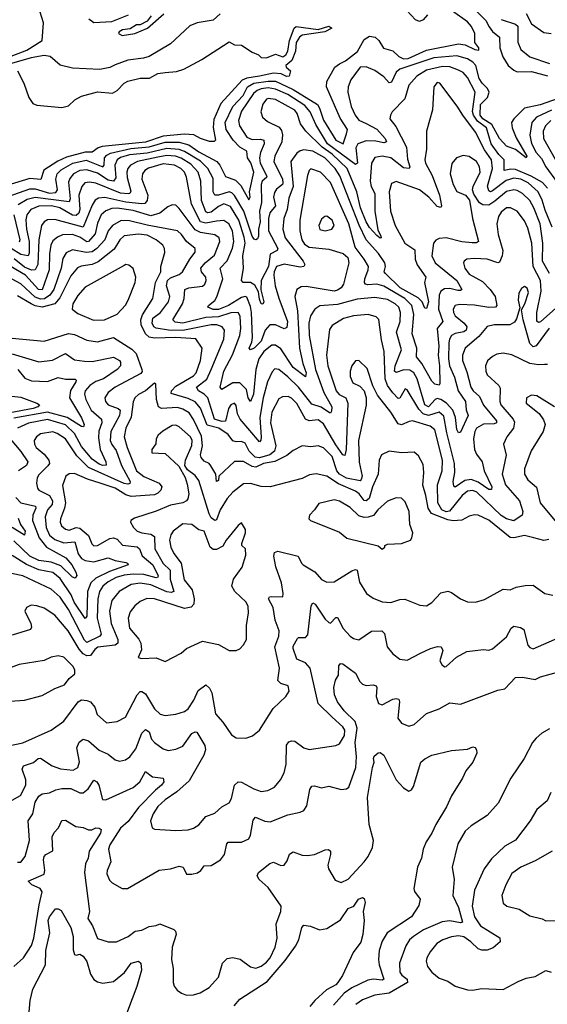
# Model space of a CAD drawing. Extents: x 1552033 to 1694788, y 811965 to 917215.
# Tile 269 of 632: x 1586538 to 1589504, y 903413 to 908953. Entities that reach past the tile are written whole.
import ezdxf

# ---------------------------------------------------------------- set-up
doc = ezdxf.new("R2010")
doc.units = 0

msp = doc.modelspace()

# ---------------------------------------------------------------- linework, layer by layer
at = {"layer": '0CON20XD'}
for points in [[(1587664.7, 908985.3), (1587625, 908949.4), (1587535, 908934.3), (1587495, 908917.8), (1587385, 908816.9), (1587264.7, 908745.3), (1587234.1, 908735.9), (1587145, 908724.7), (1587075, 908699.1), (1587045, 908684.5), (1586987.6, 908672.4), (1586835, 908680), (1586765, 908696.9), (1586709.2, 908745), (1586675, 908751.2), (1586601.7, 908738.3), (1586465, 908699.5), (1586455, 908701.8), (1586453.7, 908725), (1586465, 908738.3), (1586578.8, 908781.2), (1586664.5, 908835), (1586672.5, 908935), (1586652.2, 908995)], [(1586472.3, 907957.7), (1586595, 908000.5), (1586625, 908002), (1586705, 907976.2), (1586740.4, 907979.6), (1586750.8, 907995), (1586740.5, 908055), (1586748.9, 908085), (1586771.5, 908108.5), (1586836.7, 908145), (1586912.3, 908162.3), (1587005.4, 908124.6), (1587013.1, 908135), (1587014.9, 908175.1), (1587028.5, 908191.5), (1587047.9, 908202.1), (1587162, 908228), (1587265, 908237.6), (1587355.4, 908264.6), (1587435, 908264.1), (1587488.5, 908248.5), (1587545, 908209), (1587645.3, 908155.3), (1587662.7, 908135), (1587695, 908071.1), (1587750.5, 908050.5), (1587780.2, 908020.2), (1587825, 907940), (1587832.5, 907955), (1587828.9, 907985), (1587853.3, 908095), (1587837.8, 908147.8), (1587819.1, 908175), (1587813.8, 908213.8), (1587775, 908235.9), (1587738.1, 908275), (1587699.1, 908335), (1587692.5, 908375), (1587735.2, 908465), (1587793.5, 908526.5), (1587819, 908575), (1587853.9, 908595), (1587935, 908607.5), (1587975, 908606.3), (1588075, 908560.9), (1588211.3, 908475), (1588223.3, 908455), (1588245, 908387.5), (1588315, 908275.3), (1588356, 908255), (1588375, 908310), (1588380, 908335), (1588339.2, 908399.2), (1588263.3, 908575), (1588264.8, 908605), (1588310.2, 908685), (1588334.7, 908705), (1588369, 908721), (1588435.9, 908774.1), (1588475, 908842), (1588505, 908859.8), (1588535.9, 908855), (1588556.8, 908835), (1588583.3, 908793.3), (1588635, 908778.4), (1588668.4, 908745), (1588695, 908731.7), (1588721.3, 908735), (1588825, 908780.6), (1589005, 908817.9), (1589041.8, 908811.8), (1589096, 908785), (1589118.6, 908781.4), (1589118.5, 908795), (1589096.9, 908825), (1589096.3, 908875), (1589078, 908915), (1589055, 908941.2), (1588970.9, 909000.9)], [(1588830.7, 908979.3), (1588805, 908951.8), (1588785, 908943.5), (1588762, 908952), (1588714, 909005)], [(1589084, 909024), (1589158.6, 908948.6), (1589177.8, 908912.2), (1589195, 908886.3), (1589235.4, 908855), (1589236.8, 908795), (1589254.1, 908744.1), (1589282.9, 908695), (1589315, 908668.4), (1589335, 908659.3), (1589415, 908660.4), (1589505, 908636.2)], [(1586927, 908957), (1586955, 908937.1), (1587055, 908943.4), (1587149.3, 908980.7)], [(1587277.5, 908975), (1587255, 908944), (1587215.8, 908924.2), (1587195, 908924.3), (1587159.4, 908900.6), (1587115, 908895.4), (1587096.2, 908885), (1587093.8, 908875), (1587114.5, 908864.5), (1587185, 908874.5), (1587256, 908905), (1587348.6, 908985)], [(1589243.4, 908953.4), (1589325, 908927.6), (1589337.1, 908917.1), (1589337.2, 908827.2), (1589354.2, 908784.2), (1589405, 908743.1), (1589516.3, 908706.3)], [(1589385, 908987.3), (1589415, 908929.5), (1589485, 908880.3), (1589525, 908874.6)], [(1586525.8, 908665), (1586561.8, 908595), (1586589.3, 908515), (1586612.1, 908482.1), (1586635, 908471.9), (1586775, 908459.6), (1586812.7, 908467.3), (1586848, 908502), (1586885, 908522.2), (1586975, 908547.4), (1587059.7, 908540.3), (1587085.8, 908554.2), (1587125, 908595.9), (1587145, 908607.2), (1587215, 908623.4), (1587266.6, 908623.5), (1587315, 908649.6), (1587355, 908655.3), (1587419, 908661), (1587459.6, 908675), (1587561, 908729), (1587715, 908828.8), (1587745, 908811.2), (1587785, 908810), (1587845, 908770), (1587880, 908755), (1587895, 908740), (1587925, 908737.5), (1587975, 908758.8), (1588016.3, 908743.7), (1588033.1, 908755), (1588044.3, 908775), (1588054.6, 908835), (1588081.3, 908905), (1588091.9, 908915), (1588215, 908897.8), (1588275, 908915.5), (1588292.5, 908905), (1588252.5, 908885), (1588125, 908865.5), (1588110, 908855), (1588091.8, 908825), (1588087.8, 908775), (1588066.8, 908723.2), (1588033.8, 908695), (1588036.2, 908685), (1588060, 908665), (1588052.5, 908635), (1588037.6, 908632.4), (1588007.6, 908647.6), (1587965, 908652.4), (1587886, 908635), (1587815.4, 908624.6), (1587787.6, 908612.4), (1587668.5, 908481.5), (1587628.7, 908391.3), (1587626.2, 908346.2), (1587639.2, 908275), (1587631.7, 908268.3), (1587605, 908267.1), (1587555, 908283.6), (1587515.8, 908305.8), (1587465, 908308.9), (1587345, 908296.7), (1587245, 908263.1), (1587001.6, 908238.4), (1586979, 908231), (1586945, 908208.3), (1586905, 908206.6), (1586801.6, 908178.4), (1586753, 908157), (1586673.3, 908106.7), (1586655.9, 908054.1), (1586595, 908060), (1586465, 908020.6)], [(1589628.7, 908531.3), (1589463.4, 908473.4), (1589375.7, 908454.3), (1589315, 908394.6), (1589303.2, 908375), (1589305.6, 908345), (1589328.6, 908288.6), (1589388.5, 908185), (1589385, 908176.2), (1589325, 908222.1), (1589275, 908240.6), (1589234.8, 908285), (1589192.2, 908362.2), (1589141.2, 908395), (1589125.8, 908415), (1589128.7, 908475), (1589168.4, 908515), (1589176.7, 908545), (1589168.1, 908565), (1589137.1, 908595), (1589121.3, 908621.3), (1589101.8, 908695), (1589085, 908713.7), (1589055, 908732.2), (1588995, 908748.8), (1588865, 908737.5), (1588675.2, 908674.8), (1588655, 908657.5), (1588627.9, 908602.1), (1588615, 908597.1), (1588585, 908631.1), (1588535, 908667.7), (1588485, 908686.7), (1588452.5, 908685), (1588399.1, 908615), (1588383.8, 908575), (1588382.7, 908545), (1588400.6, 908465), (1588422.7, 908415), (1588445, 908388.3), (1588485, 908368.4), (1588545, 908337), (1588592.5, 908285), (1588599.5, 908265), (1588585, 908260.8), (1588540.2, 908270.2), (1588485, 908270.9), (1588439.3, 908255), (1588428.2, 908231.8), (1588436, 908145), (1588425, 908138.1), (1588268.9, 908255), (1588202.4, 908362.4), (1588170.4, 908435), (1588140.7, 908470.7), (1588045, 908531.9), (1587975, 908562.5), (1587935, 908570.2), (1587895, 908564.1), (1587872.7, 908555), (1587852.9, 908537.1), (1587785, 908437.8), (1587767, 908385), (1587774.3, 908355), (1587815, 908291.4), (1587845, 908278.7), (1587891.2, 908281.2), (1587910, 908275), (1587912.4, 908255), (1587891.3, 908205), (1587886.4, 908175), (1587889.6, 908145), (1587927.1, 908072.9), (1587925.4, 908065), (1587901.6, 908045), (1587895.2, 908025), (1587896.6, 907925), (1587885.9, 907875), (1587888.8, 907815), (1587880.8, 907775), (1587881, 907735), (1587875, 907720), (1587865, 907713.3), (1587855, 907718.2), (1587845, 907735.4), (1587798.1, 907875), (1587745, 907963.1), (1587729.4, 907979.4), (1587715, 907984.8), (1587655, 907966), (1587635, 907965.4), (1587624.8, 907984.8), (1587625, 908059.4), (1587595.9, 908115), (1587555, 908156.6), (1587465, 908211.1), (1587435, 908222.4), (1587365, 908228.9), (1587255, 908202.1), (1587155, 908192.2), (1587105, 908177.4), (1587084.8, 908165), (1587071.7, 908135), (1587077.6, 908062.4), (1587065, 908045.2), (1587035, 908050.5), (1586975, 908088.9), (1586915, 908108.4), (1586875.4, 908104.6), (1586840.8, 908085), (1586819.9, 908060.1), (1586811.9, 908038.1), (1586821.5, 907945), (1586815, 907927.2), (1586625, 907953.1), (1586579.5, 907940.5), (1586529.6, 907910.4)], [(1589504.5, 908005), (1589476.9, 908036.9), (1589412.7, 908072.7), (1589325, 908109.5), (1589298.1, 908111.9), (1589261.9, 908105), (1589261.5, 908165), (1589232.1, 908195), (1589189, 908255), (1589161, 908345), (1589111.8, 908381.8), (1589088.1, 908415), (1589083.9, 908436.2), (1589097.8, 908545), (1589055, 908627.8), (1589030, 908655), (1589005, 908669.7), (1588955, 908687.2), (1588915, 908689.9), (1588825, 908669.4), (1588771.2, 908635), (1588725.9, 908585), (1588702.9, 908507.1), (1588632.5, 908435), (1588621.4, 908415), (1588618.6, 908395), (1588652.4, 908352.4), (1588712.4, 908235), (1588717.2, 908167.2), (1588730.9, 908125), (1588726.9, 908115), (1588695, 908118.9), (1588625, 908175.5), (1588574.7, 908185.3), (1588535, 908177.5), (1588515.8, 908145), (1588507.1, 908045), (1588513.9, 908013.9), (1588533.7, 907975), (1588533.5, 907875), (1588550.2, 907770.3), (1588568.6, 907735), (1588570, 907725), (1588565, 907724.5), (1588545, 907738.5), (1588505, 907783.5), (1588485.9, 907815), (1588452.7, 907895), (1588432.6, 907985), (1588378.9, 908115), (1588295, 908196.3), (1588238.8, 908235), (1588145.8, 908325), (1588116.3, 908366.3), (1588098.2, 908425), (1588085, 908443.1), (1587975, 908504.2), (1587935, 908509.6), (1587924.5, 908505), (1587905, 908477.1), (1587892.7, 908435), (1587903.5, 908403.5), (1587930.4, 908380.4), (1587997.3, 908347.3), (1588010, 908330), (1588015.3, 908305), (1588011, 908265), (1587971.6, 908185), (1587966.5, 908155), (1588014.2, 908055), (1588017.7, 908035), (1588014.8, 908025), (1587981.1, 907998.9), (1587969.4, 907980.6), (1587963.9, 907955), (1587975.2, 907905), (1587943.2, 907866.8), (1587935.8, 907835), (1587936.2, 907765), (1587988, 907665), (1587984.5, 907655), (1587945, 907633.6), (1587935.5, 907564.5), (1587895.9, 907485), (1587892.8, 907432.8), (1587910.4, 907365), (1587905, 907352.5), (1587895, 907354.4), (1587885, 907380), (1587881.1, 907421.1), (1587858.8, 907458.8), (1587835, 907473.3), (1587793.3, 907473.3), (1587785.5, 907485), (1587796, 907554), (1587792.2, 907625), (1587805.4, 907694.6), (1587799.7, 907729.7), (1587770.4, 907825), (1587722.6, 907902.6), (1587685, 907916.2), (1587655, 907902.2), (1587615, 907869.5), (1587595, 907865.2), (1587585, 907871.2), (1587560.7, 907935), (1587556.3, 908045), (1587541, 908095), (1587500, 908140), (1587445, 908174.6), (1587414.2, 908184.2), (1587365, 908188.4), (1587315, 908180.2), (1587200.9, 908155), (1587160.3, 908135), (1587145.7, 908115), (1587141, 908095), (1587142.8, 908065), (1587162.3, 907987.7), (1587156.2, 907975), (1587147.8, 907972.2), (1587105, 907977.1), (1586965, 908033.8), (1586930.5, 908039.5), (1586904.6, 908035), (1586886.3, 908015), (1586870.9, 907965), (1586875.9, 907885), (1586870.5, 907865), (1586855, 907851.7), (1586835, 907853.8), (1586764.1, 907895), (1586716.4, 907906.4), (1586645, 907902.9), (1586600.9, 907885), (1586578.7, 907855), (1586572.5, 907827.5), (1586575.5, 907775), (1586591, 907705), (1586590.7, 907639.3), (1586585, 907623.5), (1586545, 907631), (1586435, 907699.4)], [(1589530.6, 907785), (1589490.8, 907880.8), (1589475, 907937.7), (1589451.9, 907985), (1589395.2, 908035), (1589355, 908055.8), (1589315, 908061.8), (1589272.8, 908047.2), (1589195, 907989.5), (1589185, 907984.8), (1589175, 907989.2), (1589167, 908017), (1589195.1, 908115), (1589190.5, 908165), (1589150.3, 908220.3), (1589099.9, 908319.9), (1589028.2, 908415), (1588997.1, 908467.1), (1588898.8, 908595), (1588885, 908600), (1588866, 908575), (1588857.8, 908445), (1588824.6, 908325), (1588825.3, 908225), (1588815.3, 908165), (1588818.2, 908145), (1588855.7, 908075.7), (1588897.2, 907965), (1588908.5, 907905), (1588904.4, 907895.6), (1588885, 907900.8), (1588838.1, 907955), (1588785, 907994.8), (1588655, 908042.7), (1588628.5, 908031.5), (1588615.3, 907984.7), (1588622.9, 907875), (1588649.2, 907795), (1588702.5, 907695), (1588758.8, 907658.8), (1588761.8, 907605), (1588772.8, 907572.8), (1588821.1, 907505), (1588812.8, 907475), (1588835.8, 907365), (1588825, 907327.5), (1588815, 907329.4), (1588800.3, 907365), (1588778.6, 907388.6), (1588677, 907445), (1588593.8, 907525), (1588587.2, 907535), (1588593.5, 907565), (1588590.2, 907585), (1588555, 907636.5), (1588486.2, 907715), (1588446.6, 907796.6), (1588338, 908075), (1588311.1, 908115), (1588254, 908175), (1588185, 908213.4), (1588135, 908220.3), (1588115, 908215.3), (1588095, 908201.1), (1588061.1, 908155), (1588075.5, 908015), (1588051.1, 907948.9), (1588041.5, 907885), (1588022.7, 907835), (1588016.1, 907775), (1588029.8, 907725), (1588131.3, 907595), (1588140, 907575), (1588135, 907564.5), (1588115, 907560.7), (1588025, 907578.1), (1587982.2, 907565), (1587968.6, 907535), (1587966.7, 907515), (1587974.4, 907455), (1587993.7, 907386.3), (1588044, 907255), (1588038.9, 907221.1), (1588025, 907212.9), (1587975.4, 907235.4), (1587944.3, 907235.7), (1587917.9, 907205), (1587895, 907144.8), (1587855, 907104.3), (1587835, 907094.6), (1587828.2, 907105), (1587842.4, 907137.6), (1587845.6, 907164.4), (1587840.6, 907305), (1587835, 907339.1), (1587815, 907390.9), (1587805, 907395.2), (1587785, 907390), (1587711.1, 907345), (1587655, 907322.6), (1587625, 907321.9), (1587595.8, 907335), (1587600, 907345), (1587635, 907373.2), (1587646.3, 907393.7), (1587680, 907495), (1587664.7, 907555), (1587704.6, 907595.4), (1587733.2, 907666.8), (1587741.6, 907705), (1587734.2, 907765), (1587713.5, 907803.5), (1587685, 907823.7), (1587645, 907819.3), (1587585, 907807.5), (1587555, 907816), (1587503.8, 907915), (1587475, 908066), (1587464.3, 908095), (1587443.5, 908115), (1587407.1, 908135), (1587345, 908141), (1587262.5, 908117.5), (1587242, 908105), (1587227.5, 908085), (1587225.3, 908054.7), (1587257.3, 907965), (1587254.3, 907935), (1587241.2, 907918.8), (1587225, 907915.9), (1587135, 907926.1), (1587016.8, 907953.2), (1586980.6, 907949.4), (1586962.5, 907937.5), (1586945, 907909.6), (1586895, 907786), (1586735, 907828.5), (1586695, 907825.8), (1586674.5, 907815), (1586660, 907795), (1586645.5, 907715), (1586639.3, 907575), (1586624.9, 907545.1), (1586605, 907543.7), (1586565, 907559.8), (1586506.5, 907606.5)], [(1589526.9, 908443.1), (1589443.8, 908405), (1589416.1, 908373.9), (1589406.3, 908303.7), (1589415.7, 908255.7), (1589441, 908205), (1589471.5, 908171.5), (1589495.2, 908125), (1589561.2, 908035)], [(1589523.4, 908385), (1589494.1, 908355.9), (1589480.7, 908325), (1589481.9, 908285), (1589548.1, 908168.1)], [(1589208.3, 907931.7), (1589175, 907910), (1589140.6, 907910.6), (1589122.5, 907922.5), (1589090.9, 907970.9), (1589083.5, 907995), (1589086.2, 908015), (1589126, 908095), (1589123.3, 908125), (1589105, 908155.4), (1589065, 908183.5), (1589031.3, 908188.7), (1588993.9, 908176.1), (1588966.7, 908143.3), (1588957.1, 908085), (1588974.7, 908025), (1588995, 907985.6), (1589044.7, 907964.7), (1589067.1, 907937.1), (1589082.5, 907835), (1589116.7, 907705), (1589105, 907697.8), (1589081.9, 907698.1), (1589023.8, 907703.8), (1588935, 907725.4), (1588895, 907722.2), (1588877.2, 907712.8), (1588864.6, 907695.4), (1588854.8, 907625), (1588874, 907584), (1588995.6, 907485), (1589023.1, 907435), (1589015, 907428.5), (1589000.4, 907429.6), (1588955, 907439.8), (1588925, 907438), (1588905, 907425.4), (1588896.6, 907403.4), (1588892.8, 907325), (1588916.9, 907255), (1588884.4, 907215), (1588893.4, 907115), (1588890.5, 907065), (1588898.3, 907005), (1588899.5, 906905), (1588895, 906896), (1588872.2, 906902.2), (1588855, 906918.1), (1588798.9, 907018.9), (1588768.5, 907055), (1588770.4, 907105), (1588744.7, 907185), (1588754.1, 907295), (1588742, 907345), (1588702.4, 907385), (1588585, 907453), (1588545, 907464.1), (1588495, 907460.2), (1588481.6, 907465), (1588476.3, 907475), (1588478.1, 907495), (1588496.8, 907545), (1588498, 907565), (1588475, 907605.5), (1588439.6, 907649.6), (1588423.3, 907673.3), (1588387.8, 907805), (1588285, 908037.3), (1588229.4, 908095), (1588175, 908113.3), (1588164.8, 908105.2), (1588155, 908076.2), (1588112.9, 907825), (1588111.8, 907765), (1588123.4, 907715), (1588139.5, 907689.5), (1588165, 907673.3), (1588275, 907661.8), (1588357, 907637), (1588383.3, 907615), (1588387.7, 907585), (1588357.4, 907465), (1588344.6, 907445), (1588325, 907430.3), (1588305, 907425.8), (1588148.8, 907451.2), (1588120.6, 907449.4), (1588095.6, 907435), (1588084.2, 907395.8), (1588099.6, 907315), (1588110.5, 907105), (1588129.2, 907019.2), (1588149.1, 906965), (1588145, 906942.7), (1588075, 906995.9), (1588005, 907101), (1587975, 907121.1), (1587955, 907120.8), (1587909.4, 907085), (1587882.8, 907045), (1587865.2, 906985), (1587851.2, 906845), (1587835, 906803.8), (1587821.2, 906825), (1587812.1, 906872.1), (1587775, 906910), (1587735, 906910), (1587675, 906872), (1587665.6, 906885), (1587685.3, 906975), (1587733.7, 907066.3), (1587774.5, 907175), (1587781.2, 907215), (1587777.6, 907285), (1587765, 907304.7), (1587725, 907303.5), (1587655, 907280.6), (1587585, 907276.9), (1587455, 907244.9), (1587411.3, 907251.3), (1587398.1, 907265), (1587453.3, 907355), (1587462.7, 907385), (1587466.7, 907435), (1587488.8, 907445), (1587565, 907454.1), (1587578.5, 907465), (1587585.3, 907485), (1587583.4, 907505), (1587560.5, 907535), (1587555.2, 907555), (1587579.8, 907585), (1587632.5, 907627.5), (1587662.7, 907705), (1587658.7, 907725), (1587635, 907743.2), (1587555, 907754.8), (1587525, 907770.2), (1587435, 907891.1), (1587415, 907910), (1587395, 907910.9), (1587370, 907900), (1587326.2, 907863.8), (1587275, 907849.7), (1587175, 907879.9), (1587085, 907892), (1587055, 907890.2), (1587022.5, 907877.5), (1586995.7, 907854.3), (1586975, 907808.9), (1586961.5, 907748.5), (1586925, 907704.3), (1586915, 907702.4), (1586875, 907729.3), (1586835, 907743.7), (1586777.7, 907742.3), (1586749.9, 907730.1), (1586725, 907708.2), (1586713, 907685), (1586704.5, 907635), (1586703, 907545), (1586665, 907432.2), (1586643.3, 907435), (1586570.6, 907515), (1586485, 907565.2)], [(1589516, 907525), (1589477.4, 907595), (1589477.8, 907695), (1589463.5, 907805), (1589428.1, 907895), (1589405, 907934.7), (1589365, 907975.7), (1589335, 907992.4), (1589315, 907996), (1589275, 907985.2), (1589208.3, 907931.7)], [(1589550.9, 907329.1), (1589465, 907252.8), (1589455, 907249.3), (1589445, 907257.5), (1589444.5, 907305), (1589469.8, 907425), (1589465.9, 907485.9), (1589424.8, 907565), (1589415.9, 907695), (1589395, 907780), (1589375, 907821.1), (1589335, 907876.4), (1589296.7, 907895), (1589275, 907893.9), (1589245, 907870), (1589230, 907845), (1589219.1, 907805), (1589228.4, 907745), (1589253.4, 907655), (1589250.7, 907625), (1589235, 907589.4), (1589225, 907584.6), (1589165, 907605.3), (1589095, 907609.7), (1589051.2, 907605), (1589035.7, 907595), (1589032.5, 907585), (1589040.4, 907555), (1589065, 907520.8), (1589139.5, 907479.5), (1589183.3, 907435), (1589211.2, 907395), (1589220.8, 907345), (1589212, 907335), (1589175, 907333.4), (1589095, 907346), (1589009.3, 907350.7), (1588985.8, 907344.2), (1588975.3, 907325), (1588975.8, 907305), (1588985, 907286.9), (1589037.2, 907245), (1589051.4, 907225), (1589046.8, 907205), (1589035, 907196.8), (1588985, 907187.1), (1588966, 907175), (1588954, 907156), (1588950.6, 907135), (1588948.9, 907045), (1588954.6, 907004.6), (1588981.5, 906941.5), (1589002.7, 906865), (1589044, 906805), (1589047.5, 906757.5), (1589058.8, 906725), (1589015, 906631.2), (1589005, 906628), (1588995, 906646.7), (1588986.8, 906715), (1588973.2, 906755), (1588936.5, 906795), (1588905, 906815.7), (1588885, 906821.2), (1588873.6, 906816.4), (1588835.2, 906774.7), (1588816.1, 906785), (1588772.2, 906932.2), (1588753.3, 906965), (1588731.3, 906981.3), (1588697.9, 906982.1), (1588655, 906967.3), (1588645.3, 906975.3), (1588647.7, 907005), (1588684.4, 907095), (1588656.5, 907195), (1588677.3, 907255), (1588679, 907305), (1588668.7, 907335), (1588649.2, 907355), (1588605, 907378.8), (1588535, 907390.2), (1588435, 907380.6), (1588325, 907349.8), (1588225, 907342.1), (1588196.4, 907323.6), (1588172.8, 907287.2), (1588164, 907245), (1588164.4, 907175), (1588200.5, 906985), (1588248.1, 906855), (1588292.3, 906775), (1588290.7, 906749.3), (1588285, 906738.6), (1588278.9, 906741.1), (1588232.5, 906772.5), (1588179.6, 906789.6), (1588105, 906884.3), (1588045, 906943), (1587995, 906984.6), (1587972.2, 906987.8), (1587957.6, 906972.4), (1587930.7, 906915), (1587906.5, 906825), (1587887.5, 906715), (1587895.6, 906604.4), (1587893.8, 906586.2), (1587885, 906578.1), (1587777.5, 906705), (1587762.6, 906735), (1587755, 906782.5), (1587745, 906794.5), (1587725, 906786.1), (1587711.1, 906765), (1587695, 906694.7), (1587675, 906691.9), (1587632.8, 906705), (1587594.6, 906824.6), (1587575.3, 906845.3), (1587542.1, 906865), (1587532.1, 906885), (1587590.6, 906929.4), (1587614.1, 906985), (1587684.8, 907155), (1587688.4, 907205), (1587675.6, 907225), (1587646, 907235), (1587615, 907236.5), (1587455, 907203.2), (1587375, 907205.3), (1587305, 907216.3), (1587291.4, 907225), (1587282.3, 907245), (1587287, 907273), (1587329.5, 907305), (1587375.2, 907365), (1587381.6, 907395), (1587363.1, 907455), (1587368.9, 907485), (1587385, 907500.2), (1587435, 907519.3), (1587453.9, 907535), (1587494.1, 907605.9), (1587524.5, 907645), (1587524.4, 907665), (1587475, 907704.6), (1587447.6, 907745), (1587425, 907765.3), (1587255, 907796.6), (1587155, 907821.8), (1587107.7, 907822.3), (1587058.7, 907795), (1587035.4, 907764.6), (1587016.3, 907713.7), (1586971.6, 907665), (1586945, 907646), (1586912.1, 907642.1), (1586835, 907657.2), (1586799.6, 907640.4), (1586780.3, 907609.7), (1586771.6, 907555), (1586728.8, 907435), (1586707.3, 907402.7), (1586677.4, 907382.6), (1586655, 907380.8), (1586625, 907391.6), (1586545, 907467.3), (1586495, 907492.6)], [(1586504.8, 907855.2), (1586539.3, 907715), (1586535, 907701.9)], [(1588255, 907764.7), (1588291.9, 907775), (1588306, 907795), (1588295, 907825.5), (1588265, 907846.9), (1588253.8, 907846.2), (1588235, 907830), (1588220, 907795), (1588225, 907772.2), (1588255, 907764.7)], [(1589515, 907217.6), (1589441.4, 907118.6), (1589425, 907111.9), (1589405, 907130.9), (1589367.8, 907265), (1589358.8, 907321.2), (1589377.7, 907355), (1589397.8, 907417.8), (1589391.4, 907441.4), (1589375, 907451.4), (1589358.9, 907441.1), (1589344.5, 907415), (1589340.4, 907375), (1589348.8, 907331.2), (1589331.1, 907268.9), (1589319.7, 907250.3), (1589293.4, 907236.6), (1589204.7, 907235.3), (1589165, 907226.2), (1589119.6, 907170.4), (1589041.6, 907105), (1589027.5, 907065), (1589026.8, 907035), (1589052.2, 906972.2), (1589074.5, 906884.5), (1589086.8, 906865), (1589123.3, 906833.3), (1589144.8, 906784.8), (1589218.6, 906695), (1589217.2, 906685), (1589205, 906678.2), (1589145, 906676.4), (1589105.9, 906654.1), (1589095.6, 906635), (1589088.1, 906595), (1589094.3, 906534.3), (1589105, 906507.9), (1589136.8, 906465), (1589148.6, 906415), (1589191.8, 906325), (1589190.7, 906309.3), (1589175, 906308.8), (1589115, 906351.6), (1589075, 906365.1), (1589039.5, 906360.5), (1588985, 906323.5), (1588978.5, 906328.5), (1588973.9, 906355), (1588984.1, 906405.9), (1588982.6, 906455), (1588938.5, 906628.5), (1588921.7, 906721.7), (1588895, 906743.8), (1588835, 906726.5), (1588805.4, 906735.4), (1588782.3, 906762.3), (1588715, 906870.8), (1588705, 906876), (1588675, 906822.9), (1588665, 906821.1), (1588635, 906853.1), (1588605.3, 906895.3), (1588591.9, 906931.9), (1588586.4, 907085), (1588571.3, 907151.3), (1588556, 907266), (1588540.9, 907280.9), (1588496.7, 907295), (1588415, 907286.8), (1588358.5, 907271.5), (1588295, 907232.2), (1588280.2, 907209.8), (1588261.7, 907065), (1588269.8, 907005), (1588316.9, 906865), (1588334.4, 906844.4), (1588371.8, 906825), (1588381.7, 906795), (1588373.3, 906535), (1588365, 906500.8), (1588355, 906504.4), (1588315, 906560.7), (1588245, 906678.4), (1588215, 906702), (1588165, 906695.3), (1588145, 906704.7), (1588095, 906794.1), (1588065, 906824), (1588047.9, 906832.1), (1588015, 906830.4), (1587995, 906820.4), (1587955.7, 906744.3), (1587947.8, 906685), (1587978.4, 906555), (1587971, 906525), (1587944, 906505), (1587885, 906488.1), (1587861.1, 906491.1), (1587828.5, 906525), (1587805, 906570.9), (1587785, 906578.8), (1587755, 906577.3), (1587735, 906583.8), (1587708.9, 906618.9), (1587657.2, 906655), (1587592.1, 906672.1), (1587555, 906767.3), (1587525, 906803.2), (1587485, 906822.3), (1587388.9, 906848.9), (1587391.4, 906865), (1587415, 906891.2), (1587515, 906949.8), (1587529.3, 906965), (1587554.7, 907035), (1587562.9, 907105), (1587527.3, 907157.3), (1587414.6, 907164.6), (1587295, 907160.8), (1587265.8, 907165.8), (1587244.1, 907185), (1587221.5, 907235), (1587218.4, 907265), (1587227.5, 907292.5), (1587286.9, 907385), (1587301, 907475), (1587332.1, 907535), (1587331.5, 907565), (1587353.4, 907643.4), (1587352.7, 907665), (1587343.2, 907685), (1587305.4, 907715), (1587255, 907741), (1587205, 907745.6), (1587125, 907736.5), (1587101.4, 907715), (1587068.7, 907661.3), (1586979.5, 907590.5), (1586945, 907575.2), (1586883.9, 907566.1), (1586862.8, 907557.2), (1586825, 907511.1), (1586762.9, 907387.1), (1586735, 907354.8), (1586665, 907336.1), (1586625, 907343.1), (1586602.2, 907355)], [(1586951.8, 907261.8), (1587015, 907264.7), (1587085, 907296.5), (1587132.8, 907347.2), (1587148.5, 907375), (1587186.1, 907475), (1587190.9, 907505), (1587175, 907553.3), (1587151.7, 907571.7), (1587135, 907575.6), (1587125, 907570.6), (1586905, 907447.9), (1586865, 907401.5), (1586837.1, 907355), (1586833.1, 907325), (1586865, 907298.8), (1586951.8, 907261.8)], [(1586602.2, 907355), (1586525, 907399)], [(1586495, 907161.4), (1586675, 907144), (1586812.5, 907187.5), (1586845, 907181.4), (1586915, 907149.1), (1586975, 907140.6), (1587065, 907163.8), (1587168.6, 907098.6), (1587192.4, 907075), (1587225.2, 906985), (1587226.1, 906973.9), (1587218.2, 906961.8), (1587074.6, 906885.4), (1587035, 906854.6), (1587017.3, 906825), (1587020, 906805), (1587035.2, 906785.2), (1587091.8, 906765), (1587102.3, 906755), (1587098.2, 906725), (1587050.4, 906635), (1587047, 906585), (1587055, 906562), (1587079.5, 906529.5), (1587110.5, 906445), (1587157.9, 906355), (1587157.1, 906342.9), (1587145, 906339), (1587125, 906343.5), (1586923.9, 906433.9), (1586859.1, 906499.1), (1586795, 906593.9), (1586748.5, 906625), (1586725, 906633.2), (1586655, 906623.1), (1586631.5, 906605), (1586620, 906585), (1586620.4, 906565), (1586630.8, 906545), (1586675, 906507.6), (1586701.9, 906475), (1586704.7, 906455), (1586696.9, 906443.1), (1586645, 906392.5), (1586635.8, 906374.2), (1586632.3, 906345), (1586637.8, 906317.8), (1586646.3, 906306.3), (1586705, 906276.6), (1586722.3, 906245), (1586720.2, 906225), (1586694.8, 906195), (1586681.9, 906155), (1586685.9, 906095), (1586705, 906051.9), (1586735, 906028.9), (1586785, 906009.7), (1586847.8, 906015), (1586867.1, 905947.1), (1586885, 905922.1), (1586905, 905909.6), (1586955, 905902.6), (1587035, 905924.6), (1587075, 905909.5), (1587135, 905899.1), (1587144.3, 905895), (1587147.5, 905885), (1587042.2, 905847.8), (1586965, 905810.3), (1586936.8, 905785), (1586918.1, 905735), (1586915, 905597.5), (1586906.2, 905583.8), (1586844.6, 905674.6), (1586826.8, 905716.8), (1586765, 905808.4), (1586725, 905842), (1586645, 905857.3), (1586576.6, 905886.6), (1586495, 905938.4)], [(1589505, 907013.3), (1589487.3, 907012.7), (1589455, 907010), (1589405, 907017.8), (1589305, 907067.9), (1589255, 907077.1), (1589219.8, 907070.2), (1589195, 907057.8), (1589167.4, 907032.6), (1589155.5, 907005), (1589157.5, 906975), (1589166.4, 906955), (1589230.4, 906895), (1589239.5, 906879.5), (1589236.7, 906805), (1589241.9, 906785), (1589311.4, 906705), (1589318.6, 906688.6), (1589314.2, 906655), (1589276.2, 906605), (1589256.9, 906565), (1589272.4, 906502.4), (1589250, 906395), (1589268.4, 906335), (1589346.7, 906245), (1589366.1, 906185), (1589362.1, 906165), (1589315, 906133.5), (1589275, 906143.6), (1589243.6, 906163.6), (1589106.8, 906295), (1589085, 906303.8), (1589055, 906299.3), (1589024.4, 906275), (1588953.2, 906186.8), (1588935, 906183.1), (1588910.5, 906195), (1588888.6, 906235), (1588885.6, 906335), (1588912.3, 906415), (1588914.1, 906475), (1588871.8, 906645), (1588845.8, 906665.8), (1588745, 906695.3), (1588727.1, 906692.9), (1588685, 906672.5), (1588665, 906679.6), (1588623.9, 906745), (1588549.7, 906839.7), (1588522.1, 906892.1), (1588491.1, 906991.1), (1588445, 907035.8), (1588425, 907033.8), (1588405.4, 907004.6), (1588394.6, 906975), (1588394.6, 906945), (1588410.1, 906910.1), (1588450.2, 906890.2), (1588474.7, 906864.7), (1588485.5, 906825), (1588484.6, 906784.6), (1588442.5, 906585), (1588446.9, 906463.1), (1588463.2, 906385), (1588458.2, 906365), (1588451, 906359), (1588375, 906373.4), (1588335, 906395.2), (1588319.7, 906415), (1588295, 906495.3), (1588245, 906544.6), (1588215, 906554.6), (1588175, 906550.4), (1588125, 906554.6), (1588075, 906528.8), (1588039.6, 906500.4), (1587972.4, 906467.6), (1587908.5, 906455), (1587865, 906436), (1587845, 906439.7), (1587795, 906466.9), (1587745, 906467.8), (1587656.7, 906385), (1587655, 906360), (1587645, 906353.8), (1587641.2, 906395), (1587612.8, 906442.8), (1587602.9, 906455), (1587575, 906469.2), (1587558.6, 906488.6), (1587555.1, 906505), (1587566.2, 906555), (1587558.9, 906608.9), (1587514.2, 906704.2), (1587490.2, 906740.2), (1587455, 906761.9), (1587425, 906771), (1587335, 906764.8), (1587318.8, 906775), (1587306.8, 906815), (1587302.5, 906902.5), (1587295, 906907.5), (1587245.7, 906865), (1587205, 906843.6), (1587184.6, 906825), (1587176.6, 906803.4), (1587164.5, 906715.5), (1587134.1, 906655), (1587125.2, 906605), (1587142.7, 906545), (1587195, 906415.3), (1587235, 906382.3), (1587322.7, 906345), (1587336.2, 906325), (1587331.2, 906305), (1587315, 906288.2), (1587295, 906279.5), (1587165, 906269.5), (1587135, 906278.9), (1587075, 906317.1), (1586995, 906343.1), (1586918.2, 906368.2), (1586845, 906400.4), (1586815, 906397.5), (1586798.1, 906385), (1586777.9, 906332.1), (1586795.2, 906235.2), (1586790, 906205), (1586766.4, 906145), (1586765.3, 906125), (1586773.3, 906105), (1586795, 906086.6), (1586815, 906080.5), (1586855, 906095.2), (1586875, 906091), (1586925, 906050.7), (1586943.2, 906003.2), (1586955, 905992.3), (1586975, 905994.2), (1587045, 906033.8), (1587065, 906037.6), (1587085, 906029.3), (1587116.1, 905996.1), (1587197.7, 905987.7), (1587210.7, 905975), (1587226.9, 905936.9), (1587286.8, 905885), (1587315.6, 905824.4), (1587314.1, 905815.9), (1587305, 905812.4), (1587235, 905831.3), (1587175, 905833.8), (1587125, 905828), (1587080.4, 905815), (1587035, 905790.6), (1587004.3, 905765), (1586987.3, 905735), (1586977.9, 905695), (1586973.4, 905585), (1586996.7, 905495), (1586988.9, 905485), (1586915, 905449.4), (1586902.2, 905462.2), (1586812, 905635), (1586765, 905702.9), (1586715, 905748.2), (1586555, 905823), (1586437.2, 905847.2)], [(1586495, 907073.7), (1586645, 907027.6), (1586723, 907037), (1586795, 907074.1), (1586845, 907038.9), (1586901.4, 907031.4), (1586945, 907029.8), (1587065, 907053.6), (1587099.5, 907035), (1587105.4, 907025), (1587103.8, 907005), (1587086.2, 906985), (1587008.3, 906931.7), (1586965, 906916.2), (1586931.4, 906895), (1586906.6, 906865), (1586903, 906845), (1586910, 906815), (1586938.7, 906755), (1586998.2, 906705), (1586999.2, 906685), (1586982, 906638), (1586980.1, 906600.1), (1586989.7, 906535), (1587021.8, 906465), (1587023.1, 906446.9), (1587005.2, 906444.8), (1586985, 906451.3), (1586945, 906480.5), (1586885, 906551), (1586846.8, 906625), (1586795, 906672.7), (1586695, 906702.6), (1586587, 906683), (1586525.4, 906655)], [(1586527.1, 906985), (1586566, 906936), (1586605, 906921.4), (1586695, 906916.6), (1586755, 906939.6), (1586795, 906930.4), (1586849.6, 906929.6), (1586855.6, 906925), (1586853.3, 906915), (1586823.3, 906866.7), (1586817.3, 906825), (1586885, 906712.3), (1586899.6, 906675), (1586897.3, 906662.7), (1586885, 906663.1), (1586805.3, 906715.3), (1586695, 906743.7), (1586505, 906711.4)], [(1586405, 906844.8), (1586545, 906829.3), (1586634.2, 906795), (1586649.2, 906785), (1586639.4, 906775), (1586612.7, 906765), (1586485, 906741.2)], [(1589545, 906774), (1589445, 906837.3), (1589415, 906841.1), (1589387.5, 906825), (1589384.4, 906795), (1589457.4, 906737.4), (1589482, 906702), (1589490.9, 906675), (1589480, 906635), (1589413.5, 906526.5), (1589376.2, 906425), (1589375.4, 906395), (1589395, 906362.9), (1589443.2, 906323.2), (1589463.1, 906235), (1589555, 906123.8)], [(1589512.2, 906027.8), (1589485, 906022.9), (1589428.1, 906038.1), (1589375, 906049.7), (1589315, 906037), (1589295, 906040.3), (1589175, 906136.1), (1589115, 906164.5), (1589095, 906166.5), (1589065, 906159.4), (1589023.4, 906136.6), (1588975, 906133.6), (1588945, 906139), (1588853.6, 906175), (1588834, 906205), (1588821.7, 906275), (1588803.6, 906333.6), (1588808.8, 906405), (1588805, 906450), (1588779.8, 906499.8), (1588755, 906519.4), (1588685, 906515.4), (1588615, 906524.3), (1588572, 906505), (1588558.9, 906475), (1588552.6, 906395), (1588521.6, 906325), (1588501.5, 906258.5), (1588485, 906245.3), (1588475, 906248.4), (1588445.5, 906285.5), (1588425, 906300.9), (1588329.4, 906340.6), (1588265, 906383.9), (1588205, 906397.9), (1588167.4, 906392.6), (1588125, 906370.9), (1587945, 906324.7), (1587895, 906325.7), (1587835, 906342.6), (1587795, 906341.2), (1587735, 906293.7), (1587705, 906259), (1587664.2, 906195), (1587645, 906139.1), (1587635, 906134.6), (1587615, 906150), (1587602.6, 906172.6), (1587545, 906359.2), (1587525, 906387.5), (1587480.5, 906420.5), (1587465.7, 906445), (1587469.6, 906475), (1587505, 906556.7), (1587507.2, 906585), (1587498.5, 906605), (1587435, 906662.7), (1587415, 906670.9), (1587395, 906670), (1587342, 906638), (1587315.5, 906614.5), (1587305.7, 906595), (1587303.6, 906566.4), (1587280, 906535), (1587280.8, 906515), (1587355, 906511.1), (1587431.5, 906441.5), (1587467.2, 906377.2), (1587479.5, 906339.5), (1587488.8, 906285), (1587482.9, 906257.1), (1587475.2, 906244.8), (1587455, 906235.3), (1587385, 906221.7), (1587305, 906186.8), (1587182.4, 906147.6), (1587162.5, 906135), (1587161.2, 906125), (1587177.1, 906095), (1587198.6, 906075), (1587225, 906065.3), (1587275, 906058.9), (1587295.4, 906045.4), (1587298, 905975), (1587345, 905892.9), (1587383.9, 905855), (1587383.2, 905805), (1587404.1, 905735.9), (1587389.2, 905730.8), (1587365, 905733.5), (1587275, 905773.2), (1587215, 905783.2), (1587164.4, 905775), (1587096.2, 905735), (1587056.4, 905685), (1587042.5, 905625), (1587052.8, 905555), (1587090.4, 905465), (1587089.4, 905445), (1587075, 905433), (1586977.6, 905422.4), (1586960.3, 905409.7), (1586935, 905374.8), (1586915, 905373.2), (1586895, 905385.2), (1586871.2, 905411.2), (1586811.1, 905515), (1586735, 905602.1), (1586675, 905642.1), (1586635, 905655.4), (1586601.8, 905658.2), (1586576, 905645), (1586567.5, 905625), (1586601.3, 905555), (1586604.6, 905535), (1586598.8, 905521.2), (1586495, 905490.3)], [(1586483.8, 906595), (1586543.5, 906523.5), (1586582.9, 906465), (1586575.8, 906445), (1586530.3, 906415)], [(1586516.9, 906265), (1586544.6, 906234.6), (1586627.5, 906215), (1586628.8, 906205), (1586612.2, 906165), (1586609.8, 906135), (1586646.6, 906036.6), (1586688.4, 905985), (1586797.6, 905925), (1586831.7, 905885), (1586853.2, 905845), (1586859.4, 905825), (1586849.4, 905810.6), (1586835, 905816.7), (1586769.1, 905879.1), (1586715, 905900.5), (1586645, 905910.4), (1586594.6, 905934.6), (1586505, 906020.2)], [(1588575, 905973.3), (1588590, 905985), (1588590, 905995), (1588605, 906002.5), (1588685, 906005.6), (1588735, 906024), (1588742.2, 906037.8), (1588747.1, 906065), (1588731.8, 906111.8), (1588727.1, 906185), (1588705, 906240), (1588685, 906260), (1588655, 906262.9), (1588605, 906244), (1588551.2, 906195), (1588526.2, 906163.8), (1588496.9, 906153.1), (1588475, 906152.1), (1588445, 906161.5), (1588395, 906208.1), (1588335, 906244.4), (1588305, 906251.8), (1588218.8, 906231.2), (1588195.9, 906194.1), (1588166, 906165), (1588163.8, 906145), (1588173.3, 906135), (1588335, 906070), (1588376.4, 906036.4), (1588552.5, 905992.5), (1588575, 905973.3)], [(1586528.6, 906148.6), (1586542.1, 906112.1), (1586568.6, 906075), (1586565, 906052.2), (1586494.8, 906095)], [(1587355, 905342.5), (1587445, 905388.8), (1587476.2, 905415), (1587565, 905456.7), (1587655, 905436.9), (1587715, 905404), (1587755, 905403.8), (1587775, 905413.8), (1587796.2, 905435), (1587812, 905465), (1587812.9, 905545), (1587824.2, 905615.8), (1587821.7, 905651.7), (1587811.4, 905675), (1587747.1, 905735), (1587730.6, 905765), (1587738.9, 905805), (1587788.3, 905871.7), (1587809.8, 905940.2), (1587807.5, 905975), (1587786.2, 905995), (1587785.7, 906005), (1587806.7, 906065), (1587806.9, 906085), (1587785, 906122.5), (1587765, 906106.2), (1587698.9, 906025), (1587679.5, 905990.5), (1587645, 905971.8), (1587625, 905971.8), (1587607.7, 905985), (1587575, 906074.4), (1587545, 906083.1), (1587505, 906111.8), (1587455, 906115.4), (1587400, 906075), (1587387.1, 906055), (1587380.8, 906025), (1587386.7, 905985), (1587405, 905950), (1587445.8, 905895.8), (1587462, 905802), (1587507.1, 905745), (1587519, 905695), (1587516.6, 905663.4), (1587502.3, 905647.7), (1587465, 905640), (1587295, 905694.7), (1587253.4, 905696.6), (1587215, 905678.8), (1587184.5, 905655), (1587159.6, 905620.4), (1587148.2, 905585), (1587155, 905530), (1587207.9, 905467.9), (1587218.9, 905445), (1587222.7, 905407.3), (1587203.3, 905365), (1587225, 905358.6), (1587305, 905361.4), (1587355, 905342.5)], [(1586455.8, 904864.2), (1586555, 904884.6), (1586715, 904955.5), (1586785, 905006.5), (1586867.3, 905115), (1586884.8, 905125.2), (1586915, 905123.1), (1586935, 905114.5), (1586959.6, 905085), (1586973.3, 905043.3), (1587025, 904996.7), (1587085, 905003.8), (1587132.2, 905027.8), (1587198.5, 905155), (1587215, 905172.2), (1587225, 905172.2), (1587245, 905159.1), (1587295, 905075.6), (1587327.5, 905045), (1587355, 905037.3), (1587415, 905044.6), (1587465, 905060), (1587484.8, 905075.2), (1587516.2, 905125), (1587540.7, 905179.3), (1587585, 905209.5), (1587605, 905191.8), (1587618.8, 905165), (1587637.9, 905047.9), (1587679.9, 904999.9), (1587728.3, 904928.3), (1587755, 904911.5), (1587808.9, 904911.1), (1587847, 904923), (1587885.3, 904954.7), (1587963.1, 905076.9), (1588034.2, 905145), (1588052.5, 905175), (1588046.2, 905205), (1588005, 905217.5), (1587989.2, 905235), (1587998.8, 905305), (1587971.4, 905425), (1587993.8, 905485), (1587997, 905515), (1587974.4, 905575), (1587963.5, 905645), (1587935.6, 905695), (1587941.2, 905705), (1587955, 905708), (1588016.2, 905705), (1588019.5, 905725), (1588009.8, 905785), (1587977.5, 905875), (1587965.6, 905934.4), (1587970.8, 905955), (1587988.1, 905961.9), (1588103.6, 905933.6), (1588121.5, 905895), (1588132.2, 905885), (1588196.7, 905846.7), (1588235, 905803.6), (1588265, 905788.9), (1588305, 905790), (1588405, 905851.2), (1588425, 905859.1), (1588435, 905855.7), (1588448.1, 905788.1), (1588488.1, 905725), (1588525, 905697.1), (1588575, 905678.1), (1588625, 905674.4), (1588675, 905691.2), (1588703, 905693), (1588787.9, 905657.9), (1588825, 905654.4), (1588855, 905673.1), (1588905, 905727.1), (1588945, 905736.7), (1588965, 905730.6), (1589015, 905694.3), (1589055, 905676.9), (1589100, 905675), (1589149.8, 905690.2), (1589255, 905749.6), (1589295, 905744.2), (1589329.3, 905760.7), (1589379.8, 905770.2), (1589425, 905770.6), (1589490, 905725), (1589535, 905714.3)], [(1586478.4, 904551.6), (1586542.6, 904587.4), (1586572.7, 904645), (1586573.2, 904675), (1586551.3, 904735), (1586558.9, 904755), (1586615, 904772.6), (1586641.4, 904795), (1586655, 904796.9), (1586721.2, 904755), (1586767.4, 904737.4), (1586839.3, 904730.7), (1586864.4, 904745), (1586873.2, 904776.8), (1586859.4, 904855), (1586872.1, 904887.9), (1586894.6, 904905.4), (1586925, 904894.6), (1586985, 904843.4), (1587035, 904819.7), (1587075, 904787.9), (1587098.6, 904781.4), (1587131.9, 904788.1), (1587156.7, 904805), (1587190.1, 904849.9), (1587225, 904938.1), (1587245, 904960), (1587265, 904945.6), (1587279.1, 904905), (1587295, 904885.4), (1587345, 904850.5), (1587371.7, 904841.7), (1587415, 904847.5), (1587455.2, 904864.8), (1587505, 904936.8), (1587525, 904946.7), (1587534.5, 904944.5), (1587579.1, 904869.1), (1587582.4, 904845), (1587573.2, 904815), (1587490.5, 904669.5), (1587420.9, 904609.1), (1587355, 904562.9), (1587314.5, 904525), (1587287.5, 904485), (1587272.5, 904445), (1587282, 904405), (1587295, 904399.2), (1587415, 904390), (1587485, 904394.4), (1587515, 904403.1), (1587545, 904422.5), (1587585, 904469.2), (1587635, 904488.8), (1587675, 904524), (1587715, 904546.2), (1587728.9, 904571.1), (1587744.6, 904645), (1587765, 904664.4), (1587785, 904663.5), (1587854, 904625), (1587895, 904610.5), (1587933.3, 904615), (1587969.4, 904635), (1588004.5, 904675), (1588024.1, 904715.9), (1588035.3, 904764.7), (1588038.3, 904871.7), (1588050.6, 904889.4), (1588065, 904895.6), (1588085, 904893.1), (1588135, 904855.5), (1588165, 904846.5), (1588315, 904869.4), (1588335, 904878.1), (1588362.9, 904925), (1588365.7, 904955), (1588354.6, 904975), (1588295, 905028.2), (1588215.7, 905105), (1588171.4, 905305), (1588144.2, 905334.2), (1588094.8, 905354.7), (1588074.2, 905415), (1588075, 905427.5), (1588098.6, 905471.4), (1588105, 905476.7), (1588143.8, 905476.2), (1588157.6, 905492.4), (1588176.9, 905655), (1588185, 905672), (1588198.6, 905665), (1588255, 905580.6), (1588275, 905560.6), (1588285, 905557.1), (1588315, 905589.2), (1588325, 905589.2), (1588356.5, 905526.5), (1588395, 905483.3), (1588415, 905470.5), (1588445, 905462.9), (1588515, 905511.8), (1588573.4, 905513.4), (1588588.9, 905498.9), (1588603.3, 905423.3), (1588635, 905384.3), (1588674.6, 905354.6), (1588715, 905348.9), (1588790.9, 905389.1), (1588846.7, 905415), (1588885.8, 905425.8), (1588907.5, 905425), (1588915.8, 905404.2), (1588900, 905345), (1588910, 905325), (1588925, 905312), (1588935, 905314.3), (1588994, 905366), (1589051.7, 905398.3), (1589145, 905410), (1589175, 905406.2), (1589195, 905413.8), (1589275, 905481.4), (1589300.2, 905529.8), (1589315, 905540), (1589353.1, 905533.1), (1589371.8, 905521.8), (1589394.2, 905434.2), (1589405, 905420.6), (1589425, 905413.1), (1589575, 905478.2)], [(1586485, 905118), (1586565, 905123.6), (1586665, 905150.8), (1586735, 905189.4), (1586789.3, 905210.7), (1586815, 905245.8), (1586847.9, 905272.1), (1586847.1, 905295), (1586836.9, 905315), (1586785, 905365.8), (1586755, 905373.8), (1586715, 905365.6), (1586675, 905347.5), (1586535, 905324.3), (1586475, 905302.5), (1586441.2, 905265), (1586411.2, 905195), (1586421.2, 905145), (1586435, 905131.2), (1586485, 905118)], [(1586525, 904213.4), (1586545, 904212.7), (1586568.4, 904245), (1586592.6, 904335), (1586584.7, 904445.3), (1586610.9, 904485), (1586625, 904550.8), (1586645, 904584.4), (1586665, 904596.7), (1586705, 904602.3), (1586740.3, 904619.7), (1586775, 904627.6), (1586825, 904626.4), (1586875, 904602.4), (1586895, 904602.9), (1586922.7, 904625), (1586955, 904674.2), (1586970.8, 904665), (1586982.2, 904645), (1587003.1, 904565), (1587022.9, 904562.9), (1587175, 904633.2), (1587213.3, 904665), (1587245, 904721.9), (1587285, 904692.9), (1587343.8, 904685), (1587348.5, 904665), (1587335.4, 904645), (1587301.4, 904618.6), (1587205, 904519.8), (1587148.1, 904441.9), (1587105, 904403.1), (1587045, 904310), (1587037.7, 904285), (1587050.5, 904215), (1587028.9, 904165), (1587027, 904147), (1587041.7, 904111.7), (1587056.8, 904096.8), (1587113.6, 904063.6), (1587144.6, 904065.4), (1587322.1, 904167.9), (1587385, 904174.6), (1587435, 904189.6), (1587456, 904185), (1587475.6, 904145.6), (1587504.7, 904144.7), (1587536.6, 904153.4), (1587556.5, 904165), (1587575, 904191.2), (1587615, 904194.3), (1587665.8, 904225), (1587688.5, 904255), (1587701.8, 904315), (1587709.2, 904325), (1587785.4, 904324.6), (1587825, 904344.3), (1587835.9, 904364.1), (1587850.5, 904449.5), (1587863.7, 904466.3), (1587915, 904442.9), (1587945, 904439.6), (1588045, 904479.4), (1588115, 904494), (1588135, 904503.8), (1588151.3, 904528.7), (1588168.1, 904621.9), (1588180.6, 904639.4), (1588195, 904642.9), (1588235, 904630.6), (1588275, 904640), (1588345, 904621.4), (1588375, 904624.4), (1588387.5, 904635), (1588426.6, 904745), (1588431, 904805), (1588422.9, 904885), (1588435.7, 904965.7), (1588424.1, 905005), (1588361, 905065), (1588324.6, 905115), (1588307.5, 905155), (1588303.5, 905195), (1588313.4, 905236.6), (1588330, 905265), (1588331.8, 905318.2), (1588340.3, 905329.7), (1588355, 905328.9), (1588425, 905275.5), (1588449.9, 905229.9), (1588465, 905214.5), (1588485, 905207.1), (1588525, 905210.6), (1588541.2, 905205), (1588545.7, 905195), (1588541.2, 905145), (1588555, 905104.5), (1588575, 905098.8), (1588635, 905128.9), (1588655, 905134.2), (1588669.7, 905129.7), (1588672.9, 905115), (1588662.9, 905022.9), (1588683.8, 904995), (1588725, 904978), (1588755, 904988), (1588825, 905050), (1588895.3, 905074.7), (1588955, 905109.4), (1589015, 905101.1), (1589225, 905179.7), (1589265, 905188.5), (1589325, 905251.1), (1589365, 905252.7), (1589435, 905240), (1589464.7, 905255.3), (1589575, 905284.6)], [(1589516.6, 904963.4), (1589472.4, 904937.6), (1589440.2, 904909.8), (1589420.8, 904885), (1589373.1, 904795), (1589298.1, 904685), (1589228.1, 904545), (1589165, 904474.3), (1589075, 904417.5), (1589042.1, 904387.9), (1589000, 904315), (1588968.1, 904185), (1588980.9, 904115), (1588972.8, 904025), (1589005, 903958.1), (1589026.9, 903875), (1589015, 903870.8), (1588955, 903882.4), (1588912.9, 903877.1), (1588807.4, 903832.6), (1588750.9, 903795), (1588729.6, 903775), (1588708.4, 903741.6), (1588671.9, 903645), (1588673.9, 903593.9), (1588686.3, 903576.3), (1588715.3, 903555), (1588718.4, 903535), (1588615, 903475.2), (1588535, 903464.3), (1588465, 903437.9), (1588427.9, 903412.1)], [(1586505, 903625.6), (1586558.9, 903675), (1586605, 903743.1), (1586617.9, 903785), (1586647.1, 903972.9), (1586664.6, 904045), (1586653.8, 904065), (1586606.4, 904085), (1586585.6, 904105), (1586674.6, 904145.4), (1586679.3, 904165), (1586672.1, 904225), (1586675.3, 904244.7), (1586685, 904256.7), (1586724.2, 904275.8), (1586720, 904355), (1586730.8, 904379.2), (1586755.6, 904405), (1586775, 904448), (1586795, 904449.4), (1586853, 904413), (1586895, 904408.6), (1586925, 904394.2), (1586942.5, 904395), (1586965, 904406.7), (1586984.4, 904404.4), (1586995.7, 904395.7), (1586992.5, 904375), (1586927.5, 904275), (1586921.9, 904235), (1586907, 904203), (1586902.7, 904155), (1586930.5, 903935), (1586921.4, 903895), (1586947.5, 903855), (1586975, 903783.1), (1587035, 903764.4), (1587082.5, 903765), (1587146.7, 903795), (1587186.1, 903823.9), (1587225, 903830), (1587265, 903850), (1587305, 903856.2), (1587326.4, 903866.4), (1587404.4, 903834.4), (1587414.3, 903824.3), (1587417.1, 903805), (1587395.6, 903735), (1587391.9, 903665), (1587400, 903615), (1587400.8, 903535), (1587406, 903515), (1587423, 903493), (1587446.7, 903475), (1587475, 903464.3), (1587514.4, 903465.6), (1587552.4, 903477.6), (1587602.8, 903507.2), (1587654.5, 903565.5), (1587677.5, 903645), (1587705, 903670), (1587736.4, 903676.4), (1587776.7, 903666.7), (1587835, 903623.1), (1587865, 903616.5), (1587895, 903626.9), (1587925, 903649.4), (1587945.2, 903675), (1587974.7, 903735), (1587984.7, 903784.7), (1587980, 903865), (1588005.5, 903935), (1588008.5, 903965), (1587935, 904070.6), (1587883.1, 904115), (1587872.9, 904135), (1587880.8, 904155), (1587944.6, 904205.4), (1587965, 904211.9), (1588005, 904193.1), (1588024.5, 904195.5), (1588040.8, 904219.2), (1588055, 904258), (1588075, 904270.6), (1588125, 904252.9), (1588155, 904250), (1588195, 904255.4), (1588255, 904282.9), (1588274.1, 904284.1), (1588284.2, 904274.2), (1588285.5, 904255.5), (1588270.4, 904195), (1588273.3, 904175), (1588310.9, 904110.9), (1588345, 904098.9), (1588385, 904116.7), (1588475, 904213.6), (1588496, 904245), (1588520.3, 904295), (1588527.1, 904335), (1588501.9, 904425), (1588493.8, 904576.2), (1588520.3, 904745), (1588530, 904775), (1588526.2, 904795), (1588530.5, 904809.5), (1588552.7, 904827.3), (1588565, 904828.8), (1588585, 904814), (1588655, 904676), (1588695, 904630), (1588725, 904612), (1588741.2, 904618.8), (1588752.2, 904637.8), (1588792, 904775), (1588815.9, 904794.1), (1588855, 904813.8), (1588965, 904840), (1589055, 904847.5), (1589085, 904861.2), (1589097.5, 904857.5), (1589106.2, 904845), (1589108, 904825), (1589085.8, 904775), (1589045, 904726.2), (1589027.8, 904685), (1588965.5, 904585), (1588936.4, 904523.6)], [(1589522.7, 904605), (1589502.8, 904557.2), (1589445, 904509.2), (1589407.8, 904445), (1589325, 904336.9), (1589265, 904302.5), (1589189.5, 904230.5), (1589148.8, 904175), (1589094.2, 904055.8), (1589081.9, 903965), (1589094.8, 903905), (1589128.9, 903855), (1589237.3, 903787.3), (1589239.4, 903765), (1589199.6, 903730.4), (1589165, 903718.2), (1589135, 903717.5), (1589114.8, 903724.7), (1589074.6, 903765), (1589035, 903792.5), (1589005, 903797.9), (1588965, 903792.7), (1588915.6, 903775), (1588883.6, 903755), (1588845, 903708.1), (1588826.5, 903675), (1588822.2, 903655), (1588830.6, 903625), (1588855, 903594.4), (1588895, 903560.8), (1588945, 903542.5), (1588985.7, 903515.7), (1589055, 903494.3), (1589082.4, 903492.4), (1589135, 903501.5), (1589255, 903495.6), (1589339.3, 903540.7), (1589385, 903560.8), (1589435, 903570), (1589495, 903603.6), (1589525, 903594.4)], [(1588936.4, 904523.6), (1588877.3, 904425), (1588855.5, 904375), (1588822.6, 904327.4), (1588805.9, 904285), (1588795.6, 904234.4), (1588774.1, 904185), (1588753.3, 904065), (1588757.6, 904047.6), (1588788.1, 904005), (1588781.3, 903968.7), (1588740.5, 903905), (1588604.2, 903815.8), (1588575, 903768), (1588559.1, 903715), (1588555.3, 903665), (1588558.8, 903635), (1588585.3, 903554.7), (1588575, 903548.2), (1588526, 903554), (1588495, 903547.9), (1588404.6, 903505.4), (1588361.6, 903475), (1588301.7, 903408.3)], [(1589531.9, 904275), (1589435, 904219.2), (1589355, 904184.6), (1589305, 904148.9), (1589270, 904085), (1589248.6, 904025), (1589255, 903982.5), (1589275.7, 903965.7), (1589345, 903947.8), (1589405, 903910), (1589473.9, 903893.9), (1589495, 903883.3)], [(1587744, 903405), (1587775, 903441.8), (1587928.7, 903541.3), (1588030.1, 903659.9), (1588089.1, 903740.9), (1588107.3, 903775), (1588124.4, 903845.6), (1588135, 903858.8), (1588172.3, 903852.3), (1588222.2, 903832.2), (1588265, 903838.8), (1588341.3, 903888.7), (1588385, 903951.2), (1588415.8, 903964.2), (1588442.9, 904005), (1588465, 904014.2), (1588475, 904007.5), (1588479.6, 903985), (1588468, 903935), (1588474, 903884), (1588467.1, 903805), (1588455, 903762.5), (1588412.5, 903705), (1588352.7, 903575), (1588325.9, 903535), (1588315, 903523.3), (1588262.1, 903495), (1588197.5, 903435), (1588169.7, 903400.3)], [(1586585.5, 903304.5), (1586597.5, 903435), (1586612.6, 903497.4), (1586682.4, 903635), (1586684.1, 903715), (1586707.7, 903815), (1586697.1, 903885), (1586705, 903904.5), (1586739.7, 903950.3), (1586755, 903950.8), (1586770.6, 903940.6), (1586825, 903845.8), (1586838.9, 903795), (1586839.3, 903719.3), (1586845, 903694), (1586855, 903688.6), (1586875, 903695.6), (1586895, 903684.3), (1586915, 903652.9), (1586935, 903583.3), (1586955, 903553.1), (1586975, 903539.6), (1587005, 903531.8), (1587065, 903541.5), (1587127.5, 903592.5), (1587165, 903644.4), (1587205.8, 903655.8), (1587218, 903645), (1587221.9, 903605), (1587196.8, 903513.2), (1587117.8, 903305)], [(1589495, 903883.3), (1589565, 903884)]]:
    msp.add_lwpolyline(points, dxfattribs=at)

doc.saveas('drawing.dxf')
